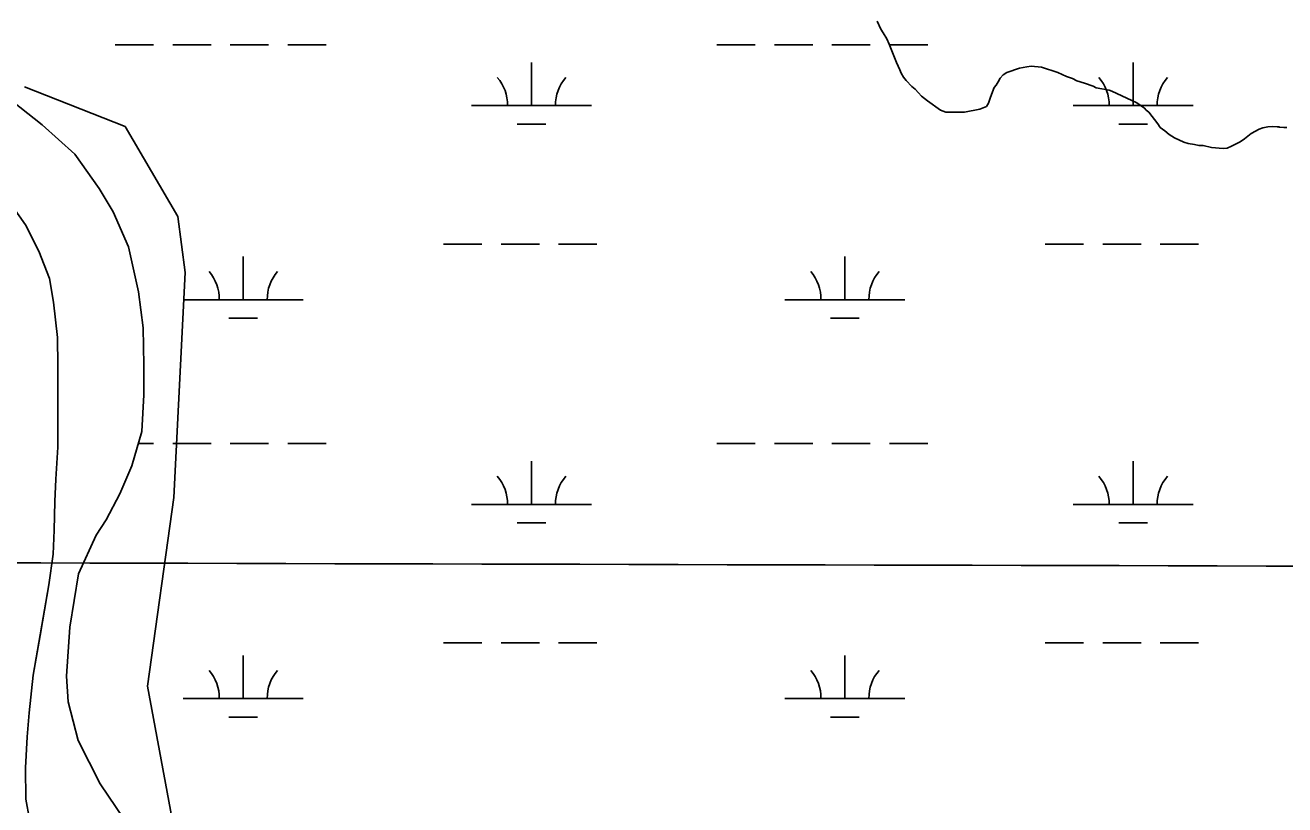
# Model space of a CAD drawing. Extents: x 3177185 to 3215018, y 812988 to 838321.
# Drawn here: x 3189536 to 3190586, y 824238 to 824888 of the extents above; entities that cross this region are included whole.
import ezdxf

# ---------------------------------------------------------------- set-up
doc = ezdxf.new("R2010")
doc.units = 0
for name, color, linetype in [('V-GRID-MAJR', 7, 'Continuous'), ('V-SITE-VEGE', 7, 'Continuous'), ('V-TOPO-SHOR', 7, 'Continuous'), ('V-WETL-SWMP', 7, 'Continuous')]:
    doc.layers.add(name, color=color, linetype=linetype)

msp = doc.modelspace()

# ---------------------------------------------------------------- linework, layer by layer
at = {"layer": 'V-GRID-MAJR'}
msp.add_spline([(3181368.912, 824461.486), (3186603.869, 824447.399), (3191838.828, 824434.0750000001), (3197073.789, 824421.511), (3202308.752, 824409.709), (3207543.717, 824398.669), (3212778.683, 824388.39), (3212778.684, 824388.39)], degree=3, dxfattribs=at)
at = {"layer": 'V-SITE-VEGE'}
for p, q in [((3190246.247, 824891.5939999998), (3190249.475, 824885.1139999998)), ((3190249.475, 824885.1139999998), (3190251.488, 824881.8739999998)), ((3190251.488, 824881.8739999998), (3190254.312, 824877.012)), ((3190254.312, 824877.012), (3190256.328, 824872.5579999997)), ((3190256.328, 824872.5579999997), (3190262.369, 824857.169)), ((3190262.369, 824857.169), (3190265.187, 824851.095)), ((3190265.187, 824851.095), (3190266.4, 824848.2599999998)), ((3190266.4, 824848.2599999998), (3190268.417, 824845.018)), ((3190268.417, 824845.018), (3190270.434, 824842.1819999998)), ((3190348.94, 824844.0579999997), (3190351.373, 824846.888)), ((3190351.373, 824846.888), (3190354.615, 824848.903)), ((3190354.615, 824848.903), (3190365.144, 824852.5259999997)), ((3190365.144, 824852.5259999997), (3190371.214, 824853.7289999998)), ((3190371.214, 824853.7289999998), (3190374.858, 824854.1259999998)), ((3190374.858, 824854.126), (3190383.355, 824853.3)), ((3190383.355, 824853.3), (3190397.103, 824848.824)), ((3190397.103, 824848.824), (3190404.382, 824845.573)), ((3190404.382, 824845.573), (3190409.235, 824843.9450000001)), ((3189618.916, 824803.806), (3189535.0100000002, 824836.8649999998)), ((3190270.434, 824842.1819999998), (3190275.282, 824837.3179999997)), ((3190275.282, 824837.318), (3190278.108, 824834.8849999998)), ((3190278.108, 824834.8849999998), (3190280.936, 824832.046)), ((3190340.818, 824828.292), (3190344.0700000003, 824836.38)), ((3190344.0700000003, 824836.38), (3190345.6920000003, 824838.399)), ((3190345.6920000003, 824838.399), (3190347.3140000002, 824841.2299999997)), ((3190347.3140000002, 824841.2299999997), (3190348.94, 824844.0579999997)), ((3190409.235, 824843.9450000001), (3190412.873, 824841.916)), ((3190412.873, 824841.916), (3190419.342, 824839.8779999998)), ((3190419.342, 824839.8779999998), (3190426.623, 824837.439)), ((3190426.623, 824837.439), (3190429.048, 824836.22)), ((3190429.048, 824836.22), (3190433.904, 824835.403)), ((3190433.904, 824835.403), (3190436.734, 824834.588)), ((3190436.734, 824834.588), (3190439.97, 824834.176)), ((3190280.936, 824832.046), (3190283.359, 824829.21)), ((3190283.359, 824829.21), (3190288.207, 824825.153)), ((3190288.207, 824825.153), (3190299.119, 824817.444)), ((3190339.1920000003, 824823.4389999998), (3190340.818, 824828.292)), ((3190439.97, 824834.176), (3190441.991, 824833.363)), ((3190441.991, 824833.363), (3190463.0160000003, 824823.613)), ((3190299.119, 824817.444), (3190303.5670000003, 824815.8179999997)), ((3190303.5670000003, 824815.8179999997), (3190319.349, 824815.7869999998)), ((3190319.349, 824815.7869999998), (3190331.897, 824818.1919999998)), ((3190331.897, 824818.1919999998), (3190337.568, 824820.6079999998)), ((3190337.568, 824820.608), (3190339.1920000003, 824823.4389999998)), ((3190463.0160000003, 824823.613), (3190469.481, 824819.148)), ((3190469.481, 824819.1479999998), (3190470.694, 824817.528)), ((3190470.694, 824817.528), (3190473.119, 824815.9019999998)), ((3190473.119, 824815.9019999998), (3190480.3850000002, 824806.1780000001)), ((3189662.852, 824728.8409999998), (3189618.916, 824803.806)), ((3190480.3850000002, 824806.1780000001), (3190482.4, 824802.938)), ((3190482.4, 824802.938), (3190486.443, 824800.0979999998)), ((3190568.1890000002, 824802.778), (3190572.236, 824803.579)), ((3190572.236, 824803.579), (3190575.879, 824803.976)), ((3190575.879, 824803.976), (3190579.926, 824803.5650000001)), ((3190579.926, 824803.5650000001), (3190581.947, 824803.561)), ((3190581.947, 824803.561), (3190581.542, 824803.1570000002)), ((3190581.542, 824803.1569999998), (3190585.724, 824803.149)), ((3190585.724, 824803.149), (3190588.0160000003, 824802.877)), ((3190486.443, 824800.0979999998), (3190490.078, 824797.259)), ((3190490.078, 824797.259), (3190494.524, 824794.4180000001)), ((3190494.524, 824794.4180000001), (3190502.2060000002, 824790.761)), ((3190549.147, 824791.078), (3190552.794, 824793.4990000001)), ((3190552.794, 824793.4990000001), (3190558.467, 824797.9409999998)), ((3190558.467, 824797.9409999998), (3190564.949, 824801.5700000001)), ((3190564.949, 824801.5700000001), (3190568.1890000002, 824802.778)), ((3190502.2060000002, 824790.7609999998), (3190505.846, 824789.5399999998)), ((3190505.846, 824789.5399999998), (3190511.105, 824788.7229999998)), ((3190511.105, 824788.7229999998), (3190514.744, 824787.9059999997)), ((3190514.744, 824787.906), (3190518.3880000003, 824787.9)), ((3190518.3880000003, 824787.9), (3190525.2630000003, 824786.267)), ((3190525.2630000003, 824786.267), (3190534.974, 824785.4399999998)), ((3190534.974, 824785.4399999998), (3190538.2120000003, 824785.8369999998)), ((3190538.2120000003, 824785.837), (3190541.858, 824787.4489999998)), ((3190541.858, 824787.4489999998), (3190549.147, 824791.078)), ((3189669.057, 824681.942), (3189662.852, 824728.8409999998)), ((3189659.583, 824494.419), (3189669.057, 824681.942)), ((3189637.576, 824337.01), (3189659.583, 824494.419)), ((3189668.038, 824173.899), (3189637.576, 824337.01))]:
    msp.add_line(p, q, dxfattribs=at)
at = {"layer": 'V-TOPO-SHOR'}
for points in [[(3189617.915, 824226.324), (3189598.2660000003, 824255.547), (3189579.769, 824291.587), (3189571.495, 824323.817), (3189570.022, 824345.421), (3189572.758, 824386.348), (3189580.0470000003, 824430.675), (3189594.8910000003, 824462.86), (3189603.255, 824475.7270000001), (3189614.669, 824497.307), (3189624.571, 824520.783), (3189632.966, 824549.5700000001), (3189634.543, 824579.886), (3189634.592, 824604.899), (3189633.895, 824635.979), (3189630.168, 824665.925), (3189621.904, 824703.463), (3189609.078, 824732.669), (3189597.367, 824752.0210000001), (3189576.961, 824780.865), (3189549.723, 824805.175), (3189512.261, 824834.811)], [(3189521.927, 824741.562), (3189535.911, 824721.8250000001), (3189546.857, 824699.821), (3189555.9080000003, 824677.066), (3189559.279, 824657.3520000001), (3189562.629, 824627.783), (3189562.963, 824604.284), (3189562.893, 824570.556), (3189562.826, 824536.446), (3189561.257, 824509.542), (3189560.46, 824490.9720000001), (3189559.6550000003, 824467.099), (3189558.857, 824447.014), (3189555.396, 824421.627), (3189548.109, 824379.197), (3189542.358, 824346.236), (3189538.8850000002, 824314.787), (3189537.328, 824294.704), (3189535.759, 824268.936), (3189536.0870000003, 824242.786), (3189539.085, 824226.105)]]:
    msp.add_lwpolyline(points, dxfattribs=at)
at = {"layer": 'V-WETL-SWMP'}
for p, q in [((3189610.6877943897, 824871.9793375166), (3189642.6877735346, 824871.9793375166)), ((3189658.687763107, 824871.9793375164), (3189690.6877422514, 824871.9793375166)), ((3189706.687731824, 824871.9793375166), (3189738.6877109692, 824871.9793375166)), ((3189754.687700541, 824871.9793375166), (3189786.6876796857, 824871.9793375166)), ((3190112.5954672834, 824871.9793375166), (3190144.595446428, 824871.9793375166)), ((3190160.5954360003, 824871.9793375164), (3190192.595415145, 824871.9793375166)), ((3190208.5954047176, 824871.9793375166), (3190240.5953838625, 824871.9793375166)), ((3190256.5953734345, 824871.9793375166), (3190288.5953525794, 824871.9793375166)), ((3189958.003621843, 824821.2373594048), (3189958.003583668, 824857.2373438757)), ((3190459.911294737, 824821.2373594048), (3190459.9112565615, 824857.2373438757)), ((3189908.00365443, 824821.2373594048), (3190008.003589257, 824821.2373594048)), ((3190409.9113273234, 824821.2373594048), (3190509.911262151, 824821.2373594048)), ((3189946.0036460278, 824805.8063660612), (3189970.003630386, 824805.8063660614)), ((3190447.911318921, 824805.8063660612), (3190471.91130328, 824805.8063660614)), ((3189884.5957920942, 824705.8054091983), (3189916.5957712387, 824705.8054091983)), ((3189932.595760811, 824705.8054091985), (3189964.595739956, 824705.8054091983)), ((3189980.5957295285, 824705.8054091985), (3190012.595708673, 824705.8054091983)), ((3190386.503464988, 824705.8054091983), (3190418.5034441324, 824705.8054091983)), ((3190434.5034337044, 824705.8054091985), (3190466.5034128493, 824705.8054091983)), ((3190482.503402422, 824705.8054091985), (3190514.5033815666, 824705.8054091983)), ((3189717.53195021, 824659.3754292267), (3189717.531912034, 824695.3754136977)), ((3190219.4396231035, 824659.3754292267), (3190219.4395849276, 824695.3754136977)), ((3189667.5319827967, 824659.3754292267), (3189767.5319176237, 824659.3754292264)), ((3190169.4396556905, 824659.3754292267), (3190269.439590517, 824659.3754292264)), ((3189705.5319743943, 824643.9444358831), (3189729.531958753, 824643.9444358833)), ((3190207.439647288, 824643.9444358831), (3190231.439631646, 824643.9444358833)), ((3189629.970025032, 824539.3044810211), (3189642.688126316, 824539.3044810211)), ((3189658.6881158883, 824539.3044810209), (3189690.6880950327, 824539.3044810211)), ((3189706.688084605, 824539.3044810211), (3189738.6880637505, 824539.3044810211)), ((3189754.6880533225, 824539.3044810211), (3189786.688032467, 824539.3044810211)), ((3190112.5958200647, 824539.3044810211), (3190144.595799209, 824539.3044810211)), ((3190160.5957887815, 824539.3044810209), (3190192.5957679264, 824539.3044810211)), ((3190208.595757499, 824539.3044810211), (3190240.5957366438, 824539.3044810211)), ((3190256.5957262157, 824539.3044810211), (3190288.5957053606, 824539.3044810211)), ((3189958.003974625, 824488.5625029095), (3189958.003936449, 824524.5624873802)), ((3190459.911647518, 824488.5625029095), (3190459.911609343, 824524.5624873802)), ((3189908.0040072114, 824488.5625029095), (3190008.0039420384, 824488.5625029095)), ((3190409.9116801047, 824488.5625029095), (3190509.911614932, 824488.5625029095)), ((3189946.003998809, 824473.1315095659), (3189970.003983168, 824473.1315095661)), ((3190447.9116717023, 824473.1315095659), (3190471.911656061, 824473.1315095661)), ((3189884.5961448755, 824373.1305527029), (3189916.59612402, 824373.1305527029)), ((3189932.5961135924, 824373.1305527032), (3189964.5960927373, 824373.1305527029)), ((3189980.5960823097, 824373.1305527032), (3190012.596061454, 824373.1305527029)), ((3190386.5038177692, 824373.1305527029), (3190418.5037969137, 824373.1305527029)), ((3190434.5037864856, 824373.1305527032), (3190466.503765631, 824373.1305527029)), ((3190482.5037552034, 824373.1305527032), (3190514.503734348, 824373.1305527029)), ((3189717.5323029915, 824326.7005727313), (3189717.532264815, 824362.7005572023)), ((3190219.439975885, 824326.7005727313), (3190219.439937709, 824362.7005572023)), ((3189667.532335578, 824326.7005727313), (3189767.532270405, 824326.7005727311)), ((3190169.4400084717, 824326.7005727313), (3190269.439943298, 824326.7005727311)), ((3189705.5323271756, 824311.2695793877), (3189729.532311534, 824311.269579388)), ((3190207.4400000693, 824311.2695793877), (3190231.4399844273, 824311.269579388))]:
    msp.add_line(p, q, dxfattribs=at)
for points in [[(3189617.915, 824226.324), (3189598.2660000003, 824255.546), (3189579.768, 824291.587), (3189571.495, 824323.817), (3189570.023, 824345.422), (3189572.758, 824386.348), (3189580.0470000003, 824430.675), (3189594.892, 824462.859), (3189603.256, 824475.728), (3189614.669, 824497.307), (3189624.5700000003, 824520.784), (3189632.965, 824549.5700000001), (3189634.542, 824579.886), (3189634.592, 824604.899), (3189633.896, 824635.978), (3189630.167, 824665.925), (3189621.904, 824703.462), (3189609.077, 824732.669), (3189597.367, 824752.0210000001), (3189576.96, 824780.865), (3189549.722, 824805.175), (3189512.261, 824834.811)], [(3189521.928, 824741.561), (3189535.911, 824721.8250000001), (3189546.857, 824699.822), (3189555.907, 824677.0650000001)], [(3189555.907, 824677.0650000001), (3189559.279, 824657.351), (3189562.63, 824627.783), (3189562.9620000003, 824604.285), (3189562.826, 824536.447), (3189561.256, 824509.542), (3189560.461, 824490.973), (3189559.6550000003, 824467.098), (3189558.857, 824447.014), (3189555.395, 824421.628), (3189542.358, 824346.236), (3189538.884, 824314.787), (3189537.328, 824294.704), (3189535.7600000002, 824268.936), (3189536.0870000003, 824242.785), (3189539.085, 824226.104)]]:
    msp.add_lwpolyline(points, dxfattribs=at)
for centre, radius, start, end in [((3189902.760721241, 824821.7121623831), 35.24628790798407, 359.22817978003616, 40.77183811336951), ((3190013.246521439, 824821.7121623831), 35.24628790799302, 139.2281771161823, 180.77183544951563), ((3190404.6683941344, 824821.7121623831), 35.24628790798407, 359.22817978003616, 40.77183811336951), ((3190515.1541943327, 824821.7121623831), 35.24628790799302, 139.2281771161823, 180.77183544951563), ((3189662.289049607, 824659.8502322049), 35.24628790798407, 359.22817978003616, 40.77183811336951), ((3189772.7748498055, 824659.8502322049), 35.24628790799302, 139.2281771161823, 180.77183544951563), ((3190164.1967225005, 824659.8502322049), 35.24628790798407, 359.22817978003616, 40.77183811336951), ((3190274.682522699, 824659.8502322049), 35.24628790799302, 139.2281771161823, 180.77183544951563), ((3189902.7610740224, 824489.0373058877), 35.24628790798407, 359.22817978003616, 40.77183811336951), ((3190013.2468742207, 824489.0373058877), 35.24628790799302, 139.2281771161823, 180.77183544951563), ((3190404.668746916, 824489.0373058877), 35.24628790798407, 359.22817978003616, 40.77183811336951), ((3190515.154547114, 824489.0373058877), 35.24628790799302, 139.2281771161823, 180.77183544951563), ((3189662.289402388, 824327.1753757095), 35.24628790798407, 359.22817978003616, 40.77183811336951), ((3189772.775202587, 824327.1753757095), 35.24628790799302, 139.2281771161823, 180.77183544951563), ((3190164.1970752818, 824327.1753757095), 35.24628790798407, 359.22817978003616, 40.77183811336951), ((3190274.68287548, 824327.1753757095), 35.24628790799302, 139.2281771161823, 180.77183544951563)]:
    msp.add_arc(centre, radius, start, end, dxfattribs=at)

doc.saveas('drawing.dxf')
